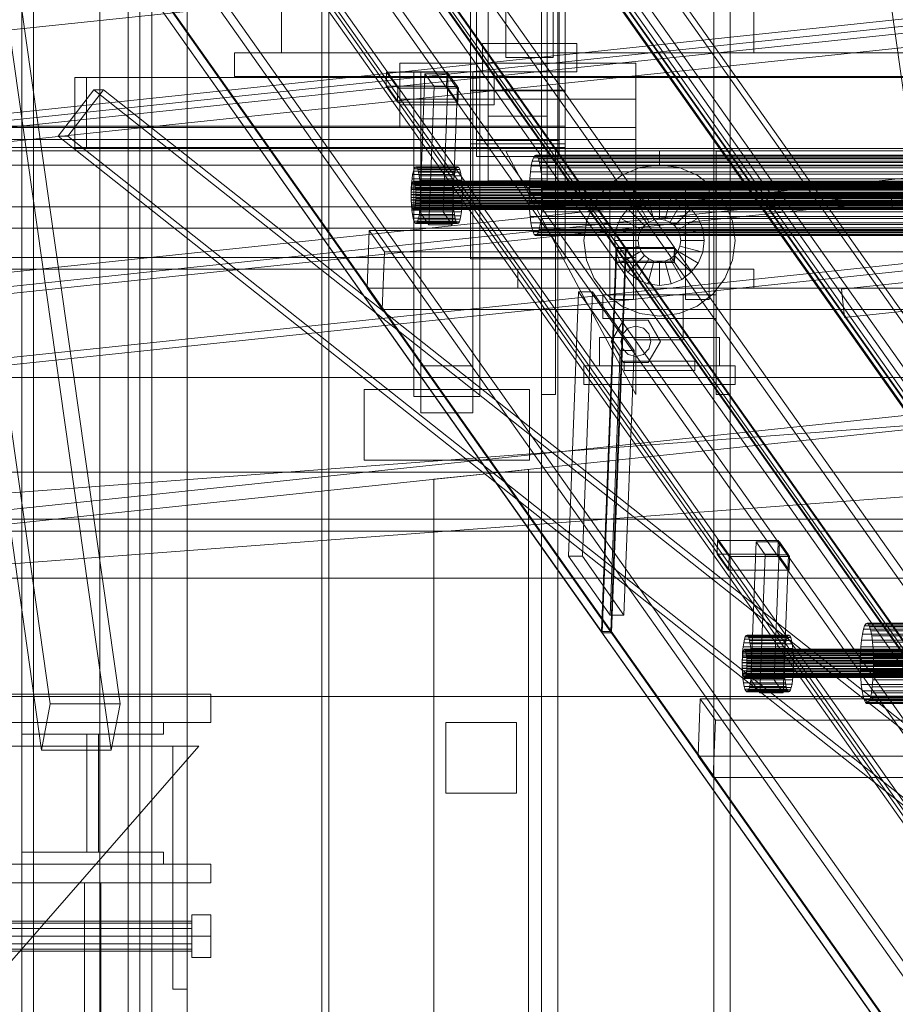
# Model space of a CAD drawing. Header units: millimetres. Extents: x -2233 to 61924, y -68080 to 6847.
# Tile 333 of 656: x 1269 to 1640, y -35780 to -35363. Entities that reach past the tile are written whole.
import ezdxf

# ---------------------------------------------------------------- set-up
doc = ezdxf.new("R2010")
doc.units = ezdxf.units.MM
for name, color, linetype, lineweight in [('COTAS_O', 1, 'Continuous', 0), ('COTAS_P', 1, 'Continuous', 0), ('frontal_C03', 7, 'Continuous', 0), ('frontal_C04', 7, 'Continuous', 0), ('frontal_C09', 7, 'Continuous', 0), ('frontal_C10', 7, 'Continuous', 0), ('frontal_secador', 7, 'Continuous', 0)]:
    doc.layers.add(name, color=color, linetype=linetype, lineweight=lineweight)
doc.dimstyles.new('R19_100', dxfattribs={"dimtxt": 250, "dimasz": 150, "dimexe": 150, "dimexo": 80, "dimgap": 100, "dimtad": 1, "dimtih": 1, "dimtoh": 1, "dimdsep": 46, "dimcen": 0.09, "dimadec": 0, "dimazin": 0, "dimtfac": 1, "dimtdec": 4, "dimtofl": 0, "dimtmove": 0, "dimatfit": 3, "dimfxl": 1, "dimtolj": 1, "dimtzin": 0, "dimarcsym": 0})

# ---------------------------------------------------------------- blocks, each defined once
blk = doc.blocks.new('DIM_R28_48')
at = {"layer": 'COTAS_P'}
for p, q in [((-1750, -34600), (-1600, -34555)), ((2600, -34600), (2450, -34555)), ((-1750, -35500), (-1750, -34600)), ((-1750, -34600), (2600, -34600)), ((-1750, -34600), (-1600, -34645)), ((2600, -34600), (2450, -34645)), ((2600, -35500), (2600, -34600))]:
    blk.add_line(p, q, dxfattribs=at)
blk.add_text('4350 P', height=250, dxfattribs=at).set_placement((425, -34500))
blk = doc.blocks.new('DIM_R28_50')
at = {"layer": 'COTAS_P'}
for p, q in [((1705.78, -34504.95), (1551.9, -34475.9)), ((-194.22, -34704.95), (1705.78, -34504.95)), ((1705.78, -34504.95), (1561.32, -34565.4)), ((1800, -35400), (1705.78, -34504.95)), ((-194.22, -34704.95), (-49.75, -34644.49)), ((-100, -35600), (-194.22, -34704.95)), ((-194.22, -34704.95), (-40.33, -34734))]:
    blk.add_line(p, q, dxfattribs=at)
blk.add_text('1910.5 P', height=250, rotation=6.009, dxfattribs=at).set_placement((745.32, -34505.49))
blk = doc.blocks.new('DIM_R28_60')
at = {"layer": 'COTAS_O'}
for p, q in [((-1400, -35300), (-1250, -35255)), ((1400, -35300), (1250, -35255)), ((-1400, -36000), (-1400, -35300)), ((-1400, -35300), (1400, -35300)), ((-1400, -35300), (-1250, -35345)), ((1400, -35300), (1250, -35345)), ((1400, -36000), (1400, -35300))]:
    blk.add_line(p, q, dxfattribs=at)
blk.add_text('2800 O', height=250, dxfattribs=at).set_placement((0, -35200))

msp = doc.modelspace()

# ---------------------------------------------------------------- linework, layer by layer
at = {"layer": 'frontal_C03'}
for p, q in [((1490, -35975), (1490, -32996.942)), ((1497, -35975), (1497, -32996.942)), ((1563, -35975), (1563, -32996.942)), ((1570, -35975), (1570, -32996.942)), ((1490, -35975), (1490, -33266.434)), ((1497, -35975), (1497, -33266.434)), ((1563, -35975), (1563, -33266.434)), ((1570, -35975), (1570, -33266.434)), ((1490, -35975), (1490, -33805.417)), ((1497, -35975), (1497, -33805.417)), ((1563, -35975), (1563, -33805.417)), ((1570, -35975), (1570, -33805.417)), ((1490, -35975), (1490, -34411.773)), ((1497, -35975), (1497, -34411.773)), ((1563, -35975), (1563, -34411.773)), ((1570, -35975), (1570, -34411.773)), ((1467.5, -35404.303), (1467.5, -34900.942)), ((1492.5, -34900.942), (1492.5, -35404.303)), ((1467.5, -35431.648), (1467.5, -34928.287)), ((1492.5, -35431.648), (1492.5, -34928.287)), ((1490, -35975), (1490, -35018.129)), ((1497, -35975), (1497, -35018.129)), ((1563, -35975), (1563, -35018.129)), ((1570, -35975), (1570, -35018.129)), ((1462.5, -35414.607), (1462.5, -35180.737)), ((1497.5, -35180.737), (1497.5, -35414.607)), ((1462.5, -35421.344), (1462.5, -35187.475)), ((1497.5, -35421.344), (1497.5, -35187.475)), ((1460, -35393.25), (1460, -35215.357)), ((1500, -35215.357), (1500, -35393.25)), ((1460, -35442.701), (1460, -35264.808)), ((1500, -35442.701), (1500, -35264.808)), ((1430, -35397.158), (1430, -35381.945)), ((1430, -35381.945), (1530, -35381.945)), ((1430, -35409.158), (1430, -35381.945)), ((1530, -35381.945), (1530, -35397.158)), ((1530, -35381.945), (1530, -35409.158)), ((1460, -35442.701), (1460, -35393.25)), ((1460, -35393.25), (1500, -35393.25)), ((1500, -35393.614), (1460, -35393.614)), ((1460, -35393.614), (1460, -35442.337)), ((1460, -35416.072), (1460, -35393.614)), ((1500, -35393.25), (1500, -35442.701)), ((1500, -35442.337), (1500, -35393.614)), ((1500, -35393.614), (1500, -35416.072)), ((1530, -35397.158), (1430, -35397.158)), ((1430, -35397.158), (1430, -35409.158)), ((1530, -35409.158), (1530, -35397.158)), ((1467.5, -35431.648), (1467.5, -35404.303)), ((1467.5, -35404.303), (1492.5, -35404.303)), ((1492.5, -35404.303), (1492.5, -35431.648)), ((1530, -35409.158), (-1530, -35409.158)), ((-1500, -35408.612), (1500, -35408.612)), ((1430, -35409.158), (1530, -35409.158)), ((1500, -35408.612), (1500, -35417.595)), ((1500, -35408.612), (1500, -35442.718)), ((1530, -35409.158), (1530, -35414.158)), ((1530, -35414.158), (-1530, -35414.158)), ((1497.5, -35414.607), (1462.5, -35414.607)), ((1462.5, -35414.607), (1462.5, -35421.344)), ((1497.5, -35421.344), (1497.5, -35414.607)), ((1530, -35414.158), (1530, -35464.158)), ((1500, -35417.595), (-1500, -35417.595)), ((1460, -35464.795), (1460, -35416.072)), ((1460, -35416.072), (1500, -35416.072)), ((1530, -35522.158), (1475, -35419.158)), ((1475, -35419.158), (1530, -35419.158)), ((1490, -35522.158), (1490, -35419.158)), ((1490, -35419.158), (1496, -35419.158)), ((1496, -35522.158), (1496, -35419.158)), ((1500, -35416.072), (1500, -35464.795)), ((1500, -35451.701), (1500, -35417.595)), ((1530, -35419.158), (1530, -35522.158)), ((1564, -35522.158), (1564, -35419.158)), ((1564, -35419.158), (1570, -35419.158)), ((1570, -35522.158), (1570, -35419.158)), ((1462.5, -35421.344), (1497.5, -35421.344)), ((1492.5, -35431.648), (1467.5, -35431.648)), ((1500, -35442.718), (-1500, -35442.718)), ((1460, -35442.337), (1500, -35442.337)), ((1460, -35464.795), (1460, -35442.337)), ((1500, -35442.701), (1460, -35442.701)), ((1500, -35464.795), (1500, -35442.337)), ((1500, -35451.701), (1500, -35442.718)), ((-1500, -35451.701), (1500, -35451.701)), ((1530, -35464.158), (-1530, -35464.158)), ((1500, -35464.795), (1460, -35464.795)), ((1530, -35464.158), (1530, -35469.158)), ((1530, -35469.158), (-1530, -35469.158)), ((1480, -35469.158), (1580, -35469.158)), ((1480, -35477.158), (1480, -35469.158)), ((1580, -35477.158), (1580, -35469.158)), ((1480, -35477.158), (1580, -35477.158)), ((1490, -35477.158), (1497, -35477.158)), ((1490, -35975), (1490, -35477.158)), ((1497, -35975), (1497, -35477.158)), ((1497, -35477.158), (1563, -35477.158)), ((1563, -35477.158), (1570, -35477.158)), ((1563, -35975), (1563, -35477.158)), ((1570, -35975), (1570, -35477.158)), ((1519.6, -35499.658), (1524.8, -35490.652)), ((1524.457, -35496.458), (1526.8, -35494.116)), ((1524.8, -35490.652), (1535.2, -35490.652)), ((1526.8, -35494.116), (1530, -35493.258)), ((1530, -35493.258), (1533.2, -35494.116)), ((1533.2, -35494.116), (1535.543, -35496.458)), ((1535.2, -35490.652), (1540.4, -35499.658)), ((1523.6, -35499.658), (1524.457, -35496.458)), ((1535.543, -35496.458), (1536.4, -35499.658)), ((1524.8, -35508.665), (1519.6, -35499.658)), ((1524.457, -35502.858), (1523.6, -35499.658)), ((1540.4, -35499.658), (1535.2, -35508.665)), ((1536.4, -35499.658), (1535.543, -35502.858)), ((1526.8, -35505.201), (1524.457, -35502.858)), ((1530, -35506.058), (1526.8, -35505.201)), ((1533.2, -35505.201), (1530, -35506.058)), ((1535.543, -35502.858), (1533.2, -35505.201)), ((1535.2, -35508.665), (1524.8, -35508.665)), ((1496, -35522.158), (1490, -35522.158)), ((1570, -35522.158), (1564, -35522.158))]:
    msp.add_line(p, q, dxfattribs=at)
at = {"layer": 'frontal_C04'}
for p, q in [((1475, -35379.5), (1475, -35254.5)), ((1495, -35254.5), (1495, -35379.5)), ((1380, -35377.5), (1380, -35308.5)), ((1580, -35308.5), (1580, -35377.5)), ((1580, -35377.5), (1580, -35342.5)), ((1360, -35377.5), (2290, -35377.5)), ((1360, -35387.5), (1360, -35377.5)), ((1580, -35377.5), (1380, -35377.5)), ((1465, -35373.5), (1505, -35373.5)), ((1465, -35385.5), (1465, -35373.5)), ((1505, -35373.5), (1505, -35385.5)), ((2270, -35377.5), (1580, -35377.5)), ((1495, -35379.5), (1475, -35379.5)), ((1430, -35385.5), (1470, -35385.5)), ((1430, -35399.5), (1430, -35385.5)), ((1436, -35385.5), (1464, -35385.5)), ((1436, -35523), (1436, -35385.5)), ((1461, -35385.527), (1439, -35385.527)), ((1439, -35385.527), (1439, -35405.473)), ((1439, -35510.027), (1439, -35385.527)), ((1461, -35405.473), (1461, -35385.527)), ((1461, -35385.527), (1461, -35510.027)), ((1464, -35385.5), (1464, -35523)), ((1505, -35385.5), (1465, -35385.5)), ((1470, -35385.5), (1470, -35399.5)), ((2290, -35387.5), (1360, -35387.5)), ((1470, -35399.5), (1430, -35399.5)), ((1439, -35405.473), (1461, -35405.473)), ((1439, -35405.473), (1439, -35529.973)), ((1461, -35405.473), (1461, -35529.973)), ((560, -35419), (1540, -35419)), ((1540, -35419), (1540, -35425)), ((1540, -35419), (2600, -35419)), ((560, -35425), (1540, -35425)), ((1524, -35429.287), (1531.718, -35426.09)), ((1531.718, -35426.09), (1540, -35425)), ((1540, -35425), (2600, -35425)), ((1540, -35425), (1548.282, -35426.09)), ((1548.282, -35426.09), (1556, -35429.287)), ((1517.373, -35434.373), (1524, -35429.287)), ((1556, -35429.287), (1562.627, -35434.373)), ((1512.287, -35441), (1517.373, -35434.373)), ((1519, -35434), (1529, -35434)), ((1519, -35434), (1519, -35482)), ((1529, -35482), (1529, -35434)), ((1551, -35434), (1561, -35434)), ((1551, -35434), (1551, -35482)), ((1561, -35482), (1561, -35434)), ((1562.627, -35434.373), (1567.713, -35441)), ((1530.5, -35440.546), (1535.082, -35438.647)), ((1535.082, -35438.647), (1540, -35438)), ((1537.671, -35448.307), (1535.082, -35438.647)), ((1540, -35448), (1540, -35438)), ((1540, -35438), (1544.918, -35438.647)), ((1542.329, -35448.307), (1544.918, -35438.647)), ((1544.918, -35438.647), (1549.5, -35440.546)), ((1509.09, -35448.718), (1512.287, -35441)), ((1523.546, -35447.5), (1526.565, -35443.565)), ((1526.565, -35443.565), (1530.5, -35440.546)), ((1533.636, -35450.636), (1526.565, -35443.565)), ((1535.5, -35449.206), (1530.5, -35440.546)), ((1544.5, -35449.206), (1549.5, -35440.546)), ((1546.364, -35450.636), (1553.435, -35443.565)), ((1549.5, -35440.546), (1553.435, -35443.565)), ((1553.435, -35443.565), (1556.454, -35447.5)), ((1567.713, -35441), (1570.91, -35448.718)), ((1521.647, -35452.082), (1523.546, -35447.5)), ((1532.206, -35452.5), (1523.546, -35447.5)), ((1535.5, -35449.206), (1537.671, -35448.307)), ((1537.671, -35448.307), (1540, -35448)), ((1540, -35448), (1542.329, -35448.307)), ((1542.329, -35448.307), (1544.5, -35449.206)), ((1547.794, -35452.5), (1556.454, -35447.5)), ((1556.454, -35447.5), (1558.353, -35452.082)), ((1508, -35457), (1509.09, -35448.718)), ((1521, -35457), (1521.647, -35452.082)), ((1531.307, -35454.671), (1521.647, -35452.082)), ((1531.307, -35454.671), (1532.206, -35452.5)), ((1532.206, -35452.5), (1533.636, -35450.636)), ((1533.636, -35450.636), (1535.5, -35449.206)), ((1544.5, -35449.206), (1546.364, -35450.636)), ((1546.364, -35450.636), (1547.794, -35452.5)), ((1547.794, -35452.5), (1548.693, -35454.671)), ((1548.693, -35454.671), (1558.353, -35452.082)), ((1558.353, -35452.082), (1559, -35457)), ((1570.91, -35448.718), (1572, -35457)), ((1531, -35457), (1531.307, -35454.671)), ((1548.693, -35454.671), (1549, -35457)), ((1509.09, -35465.282), (1508, -35457)), ((1531, -35457), (1521, -35457)), ((1521.647, -35461.918), (1521, -35457)), ((1531.307, -35459.329), (1521.647, -35461.918)), ((1531.307, -35459.329), (1531, -35457)), ((1532.206, -35461.5), (1531.307, -35459.329)), ((1548.693, -35459.329), (1547.794, -35461.5)), ((1549, -35457), (1548.693, -35459.329)), ((1548.693, -35459.329), (1558.353, -35461.918)), ((1559, -35457), (1549, -35457)), ((1559, -35457), (1558.353, -35461.918)), ((1572, -35457), (1570.91, -35465.282)), ((1523.546, -35466.5), (1521.647, -35461.918)), ((1532.206, -35461.5), (1523.546, -35466.5)), ((1533.636, -35463.364), (1526.565, -35470.435)), ((1535.5, -35464.794), (1530.5, -35473.454)), ((1533.636, -35463.364), (1532.206, -35461.5)), ((1535.5, -35464.794), (1533.636, -35463.364)), ((1537.671, -35465.693), (1535.5, -35464.794)), ((1544.5, -35464.794), (1542.329, -35465.693)), ((1546.364, -35463.364), (1544.5, -35464.794)), ((1544.5, -35464.794), (1549.5, -35473.454)), ((1547.794, -35461.5), (1546.364, -35463.364)), ((1546.364, -35463.364), (1553.435, -35470.435)), ((1547.794, -35461.5), (1556.454, -35466.5)), ((1558.353, -35461.918), (1556.454, -35466.5)), ((1512.287, -35473), (1509.09, -35465.282)), ((1526.565, -35470.435), (1523.546, -35466.5)), ((1537.671, -35465.693), (1535.082, -35475.353)), ((1540, -35466), (1537.671, -35465.693)), ((1542.329, -35465.693), (1540, -35466)), ((1540, -35466), (1540, -35476)), ((1542.329, -35465.693), (1544.918, -35475.353)), ((1556.454, -35466.5), (1553.435, -35470.435)), ((1570.91, -35465.282), (1567.713, -35473)), ((1517.373, -35479.627), (1512.287, -35473)), ((1530.5, -35473.454), (1526.565, -35470.435)), ((1535.082, -35475.353), (1530.5, -35473.454)), ((1549.5, -35473.454), (1544.918, -35475.353)), ((1553.435, -35470.435), (1549.5, -35473.454)), ((1567.713, -35473), (1562.627, -35479.627)), ((1540, -35476), (1535.082, -35475.353)), ((1544.918, -35475.353), (1540, -35476)), ((1516, -35480), (1564, -35480)), ((1516, -35480), (1516, -35490)), ((1524, -35484.713), (1517.373, -35479.627)), ((1550, -35480), (1530, -35480)), ((1530, -35499), (1530, -35480)), ((1550, -35480), (1550, -35499)), ((1562.627, -35479.627), (1556, -35484.713)), ((1564, -35490), (1564, -35480)), ((1519, -35482), (1529, -35482)), ((1531.718, -35487.91), (1524, -35484.713)), ((1556, -35484.713), (1548.282, -35487.91)), ((1551, -35482), (1561, -35482)), ((1516, -35490), (1564, -35490)), ((1540, -35489), (1531.718, -35487.91)), ((1548.282, -35487.91), (1540, -35489)), ((1514.6, -35498), (1565.4, -35498)), ((1514.6, -35498), (1514.6, -35510)), ((1565.4, -35510), (1565.4, -35498)), ((1550, -35499), (1530, -35499)), ((1439, -35529.973), (1439, -35510.027)), ((1439, -35510.027), (1461, -35510.027)), ((1461, -35510.027), (1461, -35529.973)), ((1508, -35510), (1572, -35510)), ((1508, -35510), (1508, -35518)), ((1514.6, -35510), (1565.4, -35510)), ((1525, -35508), (1555, -35508)), ((1525, -35508), (1525, -35512)), ((1555, -35512), (1555, -35508)), ((1572, -35518), (1572, -35510)), ((650, -35515), (1850, -35515)), ((1525, -35512), (1555, -35512)), ((1508, -35518), (1572, -35518)), ((648.878, -35610.042), (1848.878, -35520.042)), ((1415, -35520), (1485, -35520)), ((1415, -35550), (1415, -35520)), ((1464, -35523), (1436, -35523)), ((1485, -35520), (1485, -35550)), ((1461, -35529.973), (1439, -35529.973)), ((651.122, -35639.958), (1851.122, -35549.958)), ((1485, -35550), (1415, -35550)), ((650, -35555), (1850, -35555)), ((-1750, -35575), (2600, -35575)), ((-1750, -35580), (2600, -35580)), ((650, -35600), (1850, -35600)), ((650, -35650), (1850, -35650)), ((1250, -35649), (1350, -35649)), ((1350, -35661), (1350, -35649)), ((1250, -35661), (1350, -35661)), ((1270, -35666), (1270, -35661)), ((1270, -35661), (1330, -35661)), ((1330, -35661), (1330, -35666)), ((1330, -35666), (1270, -35666)), ((1297.5, -35716), (1297.5, -35666)), ((1297.5, -35666), (1302.5, -35666)), ((1302.5, -35666), (1302.5, -35716)), ((1255, -35774), (1345, -35671)), ((1345, -35671), (1255, -35671)), ((1334, -35774), (1334, -35671)), ((1334, -35671), (1340, -35671)), ((1340, -35774), (1340, -35671)), ((1270, -35721), (1270, -35716)), ((1270, -35716), (1330, -35716)), ((1302.5, -35716), (1297.5, -35716)), ((1330, -35716), (1330, -35721)), ((1250, -35721), (1350, -35721)), ((1330, -35721), (1270, -35721)), ((1350, -35729), (1350, -35721)), ((1250, -35729), (1350, -35729)), ((1260, -35729), (1340, -35729)), ((1296.5, -35729), (1303.5, -35729)), ((1296.5, -35729), (1296.5, -35975)), ((1303.5, -35975), (1303.5, -35729)), ((1340, -35975), (1340, -35729)), ((1342, -35751.5), (1342, -35742.493)), ((1342, -35742.493), (1350, -35742.493)), ((1350, -35751.5), (1350, -35742.493)), ((1258, -35745.1), (1342, -35745.1)), ((1258, -35745.957), (1342, -35745.957)), ((1258, -35748.3), (1342, -35748.3)), ((1342, -35745.957), (1342, -35745.1)), ((1342, -35748.3), (1342, -35745.957)), ((1342, -35751.5), (1342, -35748.3)), ((1342, -35751.5), (1258, -35751.5)), ((1342, -35751.5), (1342, -35754.7)), ((1342, -35760.507), (1342, -35751.5)), ((1350, -35751.5), (1342, -35751.5)), ((1350, -35751.5), (1350, -35760.507)), ((1258, -35754.7), (1342, -35754.7)), ((1342, -35754.7), (1342, -35757.043)), ((1258, -35757.043), (1342, -35757.043)), ((1258, -35757.9), (1342, -35757.9)), ((1342, -35757.043), (1342, -35757.9)), ((1342, -35760.507), (1350, -35760.507)), ((1340, -35774), (1334, -35774))]:
    msp.add_line(p, q, dxfattribs=at)
at = {"layer": 'frontal_C09'}
for p, q in [((-49.542, -35506.202), (1731.117, -35318.765)), ((-105.548, -35547.291), (1794.452, -35347.291)), ((-105.234, -35550.275), (1794.766, -35350.275)), ((-45.878, -35541.01), (1734.781, -35353.572)), ((-35.619, -35542.947), (1725.15, -35357.603)), ((-35.305, -35545.93), (1725.464, -35360.586)), ((-5.47, -35542.79), (1695.629, -35363.727)), ((1187.937, -35417.168), (1695.629, -35363.727)), ((-4.842, -35548.757), (1696.257, -35369.694)), ((1188.565, -35423.135), (1696.257, -35369.694)), ((-168.15, -35621.251), (1871.081, -35406.595)), ((-167.522, -35627.218), (1871.709, -35412.562)), ((-167.208, -35630.202), (1872.023, -35415.546)), ((1638, -35437.163), (1667.835, -35434.023)), ((1617.116, -35477.571), (1995.028, -35437.791)), ((1638, -35437.163), (1638.628, -35443.13)), ((1638.628, -35443.13), (1668.464, -35439.99)), ((-94.766, -35649.725), (1805.234, -35449.725)), ((1618.372, -35489.505), (1996.284, -35449.725)), ((-94.452, -35652.709), (1805.548, -35452.709)), ((1617.116, -35477.571), (1618.372, -35489.505)), ((-157.681, -35720.702), (1881.549, -35506.046)), ((-157.053, -35726.669), (1882.178, -35512.013)), ((1205.419, -35583.25), (1713.112, -35529.809)), ((1444.485, -35558.086), (1484.485, -35553.875)), ((1484.485, -35988), (1484.485, -35553.875)), ((1444.485, -35988), (1444.485, -35558.086)), ((1449.485, -35660.98), (1449.485, -35690.98)), ((1479.485, -35660.98), (1449.485, -35660.98)), ((1479.485, -35690.98), (1479.485, -35660.98)), ((1449.485, -35690.98), (1479.485, -35690.98))]:
    msp.add_line(p, q, dxfattribs=at)
at = {"layer": 'frontal_C10'}
for p, q in [((359.992, -33677.868), (1790.776, -35700.701)), ((1793.736, -35700.701), (362.951, -33677.868)), ((1803.902, -35751.298), (353.902, -33701.298)), ((354.013, -33698.376), (1804.013, -35748.376)), ((1789.474, -35734.793), (358.689, -33711.96)), ((361.649, -33711.96), (1792.433, -35734.793)), ((365.111, -33717.146), (1792.693, -35735.451)), ((1792.581, -35738.373), (364.999, -33720.068)), ((299.769, -33726.859), (1717.743, -35731.581)), ((1799.614, -35731.581), (381.64, -33726.859)), ((1717.52, -35737.425), (299.546, -33732.704)), ((381.417, -33732.704), (1799.391, -35737.425)), ((266.331, -33747.789), (1738.749, -35829.484)), ((1763.409, -35829.484), (290.991, -33747.789)), ((1738.526, -35835.328), (266.108, -33753.633)), ((290.768, -33753.633), (1763.186, -35835.328)), ((265.996, -33756.555), (1738.414, -35838.25)), ((1742.36, -35838.25), (269.942, -33756.555)), ((1800.068, -35851.624), (350.068, -33801.624)), ((350.18, -33798.702), (1800.18, -35848.702)), ((262.609, -33845.193), (1735.028, -35926.888)), ((1759.687, -35926.888), (287.269, -33845.193)), ((1734.804, -35932.732), (262.386, -33851.037)), ((266.332, -33851.037), (1738.75, -35932.732)), ((287.046, -33851.037), (1759.464, -35932.732)), ((1303.039, -35988), (1303.039, -34690.549)), ((1303.039, -35988), (1303.039, -34699.72)), ((1214.775, -35178.116), (1282.03, -35653.2)), ((1311.622, -35653.2), (1244.367, -35178.116)), ((1329.804, -35188.694), (1521.641, -35459.911)), ((1525.586, -35459.911), (1333.75, -35188.694)), ((1546.301, -35459.911), (1354.464, -35188.694)), ((1278.293, -35672.776), (1211.038, -35197.691)), ((1307.885, -35672.776), (1240.63, -35197.691)), ((1521.418, -35465.756), (1329.581, -35194.538)), ((1354.241, -35194.538), (1546.077, -35465.756)), ((1682.714, -35672.776), (1615.459, -35197.691)), ((1274.957, -35277.639), (1274.957, -35988)), ((1314.957, -35988), (1314.957, -35279.167)), ((1274.957, -35988), (1274.957, -35286.809)), ((1314.957, -35988), (1314.957, -35288.338)), ((1515.425, -35622.575), (1323.589, -35351.358)), ((1327.534, -35351.358), (1519.371, -35622.575)), ((1424.226, -35391.554), (1424.449, -35385.71)), ((1450.095, -35385.71), (1424.449, -35385.71)), ((1424.449, -35385.71), (1429.253, -35392.501)), ((1449.872, -35391.554), (1450.095, -35385.71)), ((1454.899, -35392.501), (1450.095, -35385.71)), ((1297.423, -35387.988), (1292.491, -35387.988)), ((1292.491, -35387.988), (1292.491, -35417.988)), ((1696.913, -35387.988), (1292.491, -35387.988)), ((1297.423, -35417.988), (1297.423, -35387.988)), ((1297.423, -35387.988), (1701.845, -35387.988)), ((1438.478, -35444.831), (1440.712, -35386.389)), ((1450.575, -35386.389), (1440.712, -35386.389)), ((1440.712, -35386.389), (1444.555, -35391.822)), ((1448.342, -35444.831), (1450.575, -35386.389)), ((1454.419, -35391.822), (1450.575, -35386.389)), ((1300.489, -35393.134), (1285.316, -35412.842)), ((1289.426, -35412.842), (1304.599, -35393.134)), ((1304.599, -35393.134), (1300.489, -35393.134)), ((1704.91, -35713.134), (1300.489, -35393.134)), ((1304.599, -35393.134), (1709.02, -35713.134)), ((1429.029, -35398.346), (1424.226, -35391.554)), ((1424.226, -35391.554), (1449.872, -35391.554)), ((1429.029, -35398.346), (1429.253, -35392.501)), ((1429.253, -35392.501), (1454.899, -35392.501)), ((1442.322, -35450.264), (1444.555, -35391.822)), ((1444.555, -35391.822), (1454.419, -35391.822)), ((1449.872, -35391.554), (1454.676, -35398.346)), ((1454.419, -35391.822), (1452.186, -35450.264)), ((1454.899, -35392.501), (1454.676, -35398.346)), ((1454.676, -35398.346), (1429.029, -35398.346)), ((1285.316, -35412.842), (1289.426, -35412.842)), ((1689.738, -35732.842), (1285.316, -35412.842)), ((1693.848, -35732.842), (1289.426, -35412.842)), ((1292.491, -35417.988), (1297.423, -35417.988)), ((1696.913, -35417.988), (1292.491, -35417.988)), ((1701.845, -35417.988), (1297.423, -35417.988)), ((1485.714, -35425.408), (1486.148, -35423.377)), ((1486.148, -35423.377), (1486.64, -35421.901)), ((1796.862, -35423.377), (1486.148, -35423.377)), ((1486.64, -35421.901), (1487.169, -35421.036)), ((1797.354, -35421.901), (1486.64, -35421.901)), ((1487.169, -35421.036), (1487.715, -35420.816)), ((1797.883, -35421.036), (1487.169, -35421.036)), ((1487.715, -35420.816), (1488.259, -35421.249)), ((1798.429, -35420.816), (1487.715, -35420.816)), ((1488.259, -35421.249), (1488.778, -35422.318)), ((1798.973, -35421.249), (1488.259, -35421.249)), ((1488.778, -35422.318), (1489.252, -35423.982)), ((1799.492, -35422.318), (1488.778, -35422.318)), ((1435.784, -35427.621), (1436.13, -35426.579)), ((1436.13, -35426.579), (1436.504, -35425.969)), ((1453.885, -35426.579), (1436.13, -35426.579)), ((1436.504, -35425.969), (1436.89, -35425.813)), ((1454.259, -35425.969), (1436.504, -35425.969)), ((1436.89, -35425.813), (1437.273, -35426.119)), ((1454.645, -35425.813), (1436.89, -35425.813)), ((1437.273, -35426.119), (1437.64, -35426.873)), ((1455.028, -35426.119), (1437.273, -35426.119)), ((1437.64, -35426.873), (1437.975, -35428.048)), ((1455.395, -35426.873), (1437.64, -35426.873)), ((1453.885, -35426.579), (1453.539, -35427.621)), ((1454.259, -35425.969), (1453.885, -35426.579)), ((1454.645, -35425.813), (1454.259, -35425.969)), ((1455.028, -35426.119), (1454.645, -35425.813)), ((1455.395, -35426.873), (1455.028, -35426.119)), ((1455.73, -35428.048), (1455.395, -35426.873)), ((1485.353, -35427.915), (1485.714, -35425.408)), ((1796.428, -35425.408), (1485.714, -35425.408)), ((1489.252, -35423.982), (1489.664, -35426.178)), ((1799.966, -35423.982), (1489.252, -35423.982)), ((1489.664, -35426.178), (1489.998, -35428.82)), ((1800.378, -35426.178), (1489.664, -35426.178)), ((1435.029, -35432.863), (1435.222, -35430.824)), ((1435.222, -35430.824), (1435.477, -35429.055)), ((1452.977, -35430.824), (1435.222, -35430.824)), ((1435.477, -35429.055), (1435.784, -35427.621)), ((1453.232, -35429.055), (1435.477, -35429.055)), ((1453.539, -35427.621), (1435.784, -35427.621)), ((1437.975, -35428.048), (1438.266, -35429.598)), ((1455.73, -35428.048), (1437.975, -35428.048)), ((1438.266, -35429.598), (1438.501, -35431.463)), ((1456.021, -35429.598), (1438.266, -35429.598)), ((1438.501, -35431.463), (1438.672, -35433.572)), ((1456.256, -35431.463), (1438.501, -35431.463)), ((1452.977, -35430.824), (1452.784, -35432.863)), ((1453.232, -35429.055), (1452.977, -35430.824)), ((1453.539, -35427.621), (1453.232, -35429.055)), ((1456.021, -35429.598), (1455.73, -35428.048)), ((1456.256, -35431.463), (1456.021, -35429.598)), ((1456.428, -35433.572), (1456.256, -35431.463)), ((1484.904, -35433.959), (1485.079, -35430.802)), ((1485.079, -35430.802), (1485.353, -35427.915)), ((1795.794, -35430.802), (1485.079, -35430.802)), ((1796.067, -35427.915), (1485.353, -35427.915)), ((1489.998, -35428.82), (1490.241, -35431.808)), ((1800.712, -35428.82), (1489.998, -35428.82)), ((1434.855, -35437.423), (1434.905, -35435.091)), ((1434.879, -35436.449), (1434.941, -35435.335)), ((1434.905, -35435.091), (1435.029, -35432.863)), ((1434.905, -35435.091), (1452.66, -35435.091)), ((1434.941, -35435.335), (1435.038, -35434.316)), ((1849.227, -35435.335), (1434.941, -35435.335)), ((1452.784, -35432.863), (1435.029, -35432.863)), ((1435.038, -35434.316), (1435.165, -35433.431)), ((1849.323, -35434.316), (1435.038, -35434.316)), ((1435.165, -35433.431), (1435.319, -35432.714)), ((1849.451, -35433.431), (1435.165, -35433.431)), ((1435.319, -35432.714), (1435.492, -35432.193)), ((1849.604, -35432.714), (1435.319, -35432.714)), ((1435.492, -35432.193), (1435.679, -35431.888)), ((1849.778, -35432.193), (1435.492, -35432.193)), ((1435.679, -35431.888), (1435.872, -35431.81)), ((1849.964, -35431.888), (1435.679, -35431.888)), ((1435.872, -35431.81), (1436.064, -35431.963)), ((1850.157, -35431.81), (1435.872, -35431.81)), ((1436.064, -35431.963), (1436.247, -35432.34)), ((1850.349, -35431.963), (1436.064, -35431.963)), ((1436.247, -35432.34), (1436.414, -35432.928)), ((1850.532, -35432.34), (1436.247, -35432.34)), ((1436.414, -35432.928), (1436.56, -35433.703)), ((1850.7, -35432.928), (1436.414, -35432.928)), ((1436.56, -35433.703), (1436.678, -35434.635)), ((1850.845, -35433.703), (1436.56, -35433.703)), ((1436.678, -35434.635), (1436.763, -35435.69)), ((1850.963, -35434.635), (1436.678, -35434.635)), ((1436.763, -35435.69), (1436.813, -35436.826)), ((1851.049, -35435.69), (1436.763, -35435.69)), ((1438.672, -35433.572), (1438.773, -35435.844)), ((1456.428, -35433.572), (1438.672, -35433.572)), ((1438.773, -35435.844), (1438.798, -35438.192)), ((1456.528, -35435.844), (1438.773, -35435.844)), ((1452.66, -35435.091), (1452.61, -35437.423)), ((1452.784, -35432.863), (1452.66, -35435.091)), ((1456.528, -35435.844), (1456.428, -35433.572)), ((1456.553, -35438.192), (1456.528, -35435.844)), ((1484.833, -35437.263), (1484.904, -35433.959)), ((1484.904, -35433.959), (1795.618, -35433.959)), ((1490.241, -35431.808), (1490.383, -35435.026)), ((1800.955, -35431.808), (1490.241, -35431.808)), ((1490.383, -35435.026), (1490.419, -35438.352)), ((1801.097, -35435.026), (1490.383, -35435.026)), ((1434.854, -35437.615), (1434.879, -35436.449)), ((1434.867, -35438.789), (1434.854, -35437.615)), ((1849.14, -35437.615), (1434.854, -35437.615)), ((1434.88, -35439.77), (1434.855, -35437.423)), ((1452.61, -35437.423), (1434.855, -35437.423)), ((1434.917, -35439.925), (1434.867, -35438.789)), ((1849.153, -35438.789), (1434.867, -35438.789)), ((1434.879, -35436.449), (1849.165, -35436.449)), ((1434.981, -35442.042), (1434.88, -35439.77)), ((1452.635, -35439.77), (1434.88, -35439.77)), ((1435.003, -35440.979), (1434.917, -35439.925)), ((1849.203, -35439.925), (1434.917, -35439.925)), ((1436.801, -35439.166), (1436.739, -35440.28)), ((1436.826, -35437.999), (1436.801, -35439.166)), ((1851.086, -35439.166), (1436.801, -35439.166)), ((1436.813, -35436.826), (1436.826, -35437.999)), ((1851.099, -35436.826), (1436.813, -35436.826)), ((1851.112, -35437.999), (1436.826, -35437.999)), ((1438.798, -35438.192), (1438.748, -35440.524)), ((1456.553, -35438.192), (1438.798, -35438.192)), ((1452.61, -35437.423), (1452.635, -35439.77)), ((1452.635, -35439.77), (1452.736, -35442.042)), ((1456.503, -35440.524), (1456.553, -35438.192)), ((1484.869, -35440.588), (1484.833, -35437.263)), ((1795.547, -35437.263), (1484.833, -35437.263)), ((1490.419, -35438.352), (1490.348, -35441.656)), ((1801.133, -35438.352), (1490.419, -35438.352)), ((1435.152, -35444.151), (1434.981, -35442.042)), ((1452.736, -35442.042), (1434.981, -35442.042)), ((1435.121, -35441.912), (1435.003, -35440.979)), ((1849.288, -35440.979), (1435.003, -35440.979)), ((1435.266, -35442.687), (1435.121, -35441.912)), ((1849.406, -35441.912), (1435.121, -35441.912)), ((1435.388, -35446.017), (1435.152, -35444.151)), ((1452.907, -35444.151), (1435.152, -35444.151)), ((1435.434, -35443.274), (1435.266, -35442.687)), ((1849.552, -35442.687), (1435.266, -35442.687)), ((1435.617, -35443.652), (1435.434, -35443.274)), ((1849.719, -35443.274), (1435.434, -35443.274)), ((1435.809, -35443.804), (1435.617, -35443.652)), ((1849.902, -35443.652), (1435.617, -35443.652)), ((1436.002, -35443.726), (1435.809, -35443.804)), ((1850.094, -35443.804), (1435.809, -35443.804)), ((1436.188, -35443.421), (1436.002, -35443.726)), ((1850.287, -35443.726), (1436.002, -35443.726)), ((1436.362, -35442.9), (1436.188, -35443.421)), ((1850.474, -35443.421), (1436.188, -35443.421)), ((1436.515, -35442.184), (1436.362, -35442.9)), ((1850.647, -35442.9), (1436.362, -35442.9)), ((1436.642, -35441.299), (1436.515, -35442.184)), ((1850.8, -35442.184), (1436.515, -35442.184)), ((1436.739, -35440.28), (1436.642, -35441.299)), ((1850.928, -35441.299), (1436.642, -35441.299)), ((1851.024, -35440.28), (1436.739, -35440.28)), ((1438.624, -35442.752), (1438.431, -35444.79)), ((1438.748, -35440.524), (1438.624, -35442.752)), ((1456.379, -35442.752), (1438.624, -35442.752)), ((1456.503, -35440.524), (1438.748, -35440.524)), ((1452.736, -35442.042), (1452.907, -35444.151)), ((1452.907, -35444.151), (1453.143, -35446.017)), ((1456.186, -35444.79), (1456.379, -35442.752)), ((1456.379, -35442.752), (1456.503, -35440.524)), ((1485.011, -35443.807), (1484.869, -35440.588)), ((1795.583, -35440.588), (1484.869, -35440.588)), ((1485.254, -35446.795), (1485.011, -35443.807)), ((1795.725, -35443.807), (1485.011, -35443.807)), ((1490.348, -35441.656), (1490.172, -35444.812)), ((1801.062, -35441.656), (1490.348, -35441.656)), ((1435.679, -35447.566), (1435.388, -35446.017)), ((1453.143, -35446.017), (1435.388, -35446.017)), ((1436.014, -35448.741), (1435.679, -35447.566)), ((1453.434, -35447.566), (1435.679, -35447.566)), ((1437.87, -35447.993), (1437.523, -35449.035)), ((1438.176, -35446.56), (1437.87, -35447.993)), ((1455.625, -35447.993), (1437.87, -35447.993)), ((1438.431, -35444.79), (1438.176, -35446.56)), ((1455.931, -35446.56), (1438.176, -35446.56)), ((1456.186, -35444.79), (1438.431, -35444.79)), ((1442.322, -35450.264), (1438.478, -35444.831)), ((1438.478, -35444.831), (1448.342, -35444.831)), ((1448.342, -35444.831), (1452.186, -35450.264)), ((1453.143, -35446.017), (1453.434, -35447.566)), ((1453.434, -35447.566), (1453.769, -35448.741)), ((1455.278, -35449.035), (1455.625, -35447.993)), ((1455.625, -35447.993), (1455.931, -35446.56)), ((1455.931, -35446.56), (1456.186, -35444.79)), ((1485.587, -35449.437), (1485.254, -35446.795)), ((1795.968, -35446.795), (1485.254, -35446.795)), ((1489.899, -35447.7), (1489.538, -35450.207)), ((1490.172, -35444.812), (1489.899, -35447.7)), ((1800.613, -35447.7), (1489.899, -35447.7)), ((1800.886, -35444.812), (1490.172, -35444.812)), ((1436.38, -35449.496), (1436.014, -35448.741)), ((1453.769, -35448.741), (1436.014, -35448.741)), ((1436.763, -35449.801), (1436.38, -35449.496)), ((1454.135, -35449.496), (1436.38, -35449.496)), ((1437.149, -35449.646), (1436.763, -35449.801)), ((1454.519, -35449.801), (1436.763, -35449.801)), ((1437.523, -35449.035), (1437.149, -35449.646)), ((1454.904, -35449.646), (1437.149, -35449.646)), ((1455.278, -35449.035), (1437.523, -35449.035)), ((1452.186, -35450.264), (1442.322, -35450.264)), ((1453.769, -35448.741), (1454.135, -35449.496)), ((1454.135, -35449.496), (1454.519, -35449.801)), ((1454.519, -35449.801), (1454.904, -35449.646)), ((1454.904, -35449.646), (1455.278, -35449.035)), ((1486, -35451.633), (1485.587, -35449.437)), ((1796.302, -35449.437), (1485.587, -35449.437)), ((1486.474, -35453.297), (1486, -35451.633)), ((1796.714, -35451.633), (1486, -35451.633)), ((1489.103, -35452.237), (1488.612, -35453.713)), ((1489.538, -35450.207), (1489.103, -35452.237)), ((1799.817, -35452.237), (1489.103, -35452.237)), ((1800.252, -35450.207), (1489.538, -35450.207)), ((1416.167, -35477.111), (1417.097, -35452.76)), ((1860.975, -35452.76), (1417.097, -35452.76)), ((1417.097, -35452.76), (1423.503, -35461.816)), ((1486.993, -35454.366), (1486.474, -35453.297)), ((1797.188, -35453.297), (1486.474, -35453.297)), ((1487.536, -35454.799), (1486.993, -35454.366)), ((1797.707, -35454.366), (1486.993, -35454.366)), ((1488.083, -35454.578), (1487.536, -35454.799)), ((1798.251, -35454.799), (1487.536, -35454.799)), ((1488.612, -35453.713), (1488.083, -35454.578)), ((1798.797, -35454.578), (1488.083, -35454.578)), ((1799.326, -35453.713), (1488.612, -35453.713)), ((1515.425, -35622.575), (1521.641, -35459.911)), ((1515.746, -35623.028), (1521.961, -35460.364)), ((1525.586, -35459.911), (1519.371, -35622.575)), ((1519.691, -35623.028), (1525.907, -35460.364)), ((1521.418, -35465.756), (1521.641, -35459.911)), ((1521.641, -35459.911), (1525.586, -35459.911)), ((1521.641, -35459.911), (1546.301, -35459.911)), ((1521.738, -35466.208), (1521.961, -35460.364)), ((1525.907, -35460.364), (1521.961, -35460.364)), ((1521.961, -35460.364), (1713.798, -35731.581)), ((1546.621, -35460.364), (1521.961, -35460.364)), ((1717.743, -35731.581), (1525.907, -35460.364)), ((1546.301, -35459.911), (1546.077, -35465.756)), ((1546.398, -35466.208), (1546.621, -35460.364)), ((1738.457, -35731.581), (1546.621, -35460.364)), ((1422.572, -35486.167), (1423.503, -35461.816)), ((1423.503, -35461.816), (1867.38, -35461.816)), ((1546.077, -35465.756), (1521.418, -35465.756)), ((1713.574, -35737.425), (1521.738, -35466.208)), ((1521.738, -35466.208), (1546.398, -35466.208)), ((1546.398, -35466.208), (1738.234, -35737.425)), ((1422.572, -35486.167), (1416.167, -35477.111)), ((1416.167, -35477.111), (1860.044, -35477.111)), ((1501.444, -35590.643), (1505.724, -35478.629)), ((1511.643, -35478.629), (1505.724, -35478.629)), ((1505.724, -35478.629), (1523.339, -35503.532)), ((1507.363, -35590.643), (1511.643, -35478.629)), ((1529.257, -35503.532), (1511.643, -35478.629)), ((1866.449, -35486.167), (1422.572, -35486.167)), ((1519.059, -35615.546), (1523.339, -35503.532)), ((1523.339, -35503.532), (1529.257, -35503.532)), ((1529.257, -35503.532), (1524.977, -35615.546)), ((1564.422, -35589.762), (1564.645, -35583.918)), ((1590.291, -35583.918), (1564.645, -35583.918)), ((1564.645, -35583.918), (1569.449, -35590.71)), ((1578.675, -35643.039), (1580.908, -35584.597)), ((1590.772, -35584.597), (1580.908, -35584.597)), ((1580.908, -35584.597), (1584.751, -35590.03)), ((1588.538, -35643.039), (1590.772, -35584.597)), ((1590.068, -35589.762), (1590.291, -35583.918)), ((1595.095, -35590.71), (1590.291, -35583.918)), ((1594.615, -35590.03), (1590.772, -35584.597)), ((1569.226, -35596.554), (1564.422, -35589.762)), ((1564.422, -35589.762), (1590.068, -35589.762)), ((1582.518, -35648.473), (1584.751, -35590.03)), ((1584.751, -35590.03), (1594.615, -35590.03)), ((1590.068, -35589.762), (1594.872, -35596.554)), ((1594.615, -35590.03), (1592.382, -35648.473)), ((1519.059, -35615.546), (1501.444, -35590.643)), ((1501.444, -35590.643), (1507.363, -35590.643)), ((1507.363, -35590.643), (1524.977, -35615.546)), ((1569.226, -35596.554), (1569.449, -35590.71)), ((1569.449, -35590.71), (1595.095, -35590.71)), ((1595.095, -35590.71), (1594.872, -35596.554)), ((1594.872, -35596.554), (1569.226, -35596.554)), ((1524.977, -35615.546), (1519.059, -35615.546)), ((1626.836, -35620.109), (1627.365, -35619.245)), ((1627.365, -35619.245), (1627.911, -35619.024)), ((1938.079, -35619.245), (1627.365, -35619.245)), ((1627.911, -35619.024), (1628.455, -35619.457)), ((1938.626, -35619.024), (1627.911, -35619.024)), ((1519.371, -35622.575), (1515.425, -35622.575)), ((1707.582, -35894.245), (1515.746, -35623.028)), ((1515.746, -35623.028), (1519.691, -35623.028)), ((1519.691, -35623.028), (1711.528, -35894.245)), ((1625.91, -35623.616), (1626.344, -35621.585)), ((1626.344, -35621.585), (1626.836, -35620.109)), ((1937.059, -35621.585), (1626.344, -35621.585)), ((1937.55, -35620.109), (1626.836, -35620.109)), ((1628.455, -35619.457), (1628.974, -35620.526)), ((1939.169, -35619.457), (1628.455, -35619.457)), ((1628.974, -35620.526), (1629.448, -35622.19)), ((1939.688, -35620.526), (1628.974, -35620.526)), ((1629.448, -35622.19), (1629.86, -35624.386)), ((1940.162, -35622.19), (1629.448, -35622.19)), ((1575.418, -35629.033), (1575.673, -35627.263)), ((1575.673, -35627.263), (1575.98, -35625.83)), ((1593.428, -35627.263), (1575.673, -35627.263)), ((1575.98, -35625.83), (1576.326, -35624.788)), ((1593.735, -35625.83), (1575.98, -35625.83)), ((1576.326, -35624.788), (1576.7, -35624.177)), ((1594.082, -35624.788), (1576.326, -35624.788)), ((1576.7, -35624.177), (1577.086, -35624.022)), ((1594.455, -35624.177), (1576.7, -35624.177)), ((1577.086, -35624.022), (1577.469, -35624.327)), ((1594.841, -35624.022), (1577.086, -35624.022)), ((1577.469, -35624.327), (1577.836, -35625.082)), ((1595.224, -35624.327), (1577.469, -35624.327)), ((1577.836, -35625.082), (1578.171, -35626.256)), ((1595.591, -35625.082), (1577.836, -35625.082)), ((1578.171, -35626.256), (1578.462, -35627.806)), ((1595.926, -35626.256), (1578.171, -35626.256)), ((1593.428, -35627.263), (1593.173, -35629.033)), ((1593.735, -35625.83), (1593.428, -35627.263)), ((1594.082, -35624.788), (1593.735, -35625.83)), ((1594.455, -35624.177), (1594.082, -35624.788)), ((1594.841, -35624.022), (1594.455, -35624.177)), ((1595.224, -35624.327), (1594.841, -35624.022)), ((1595.591, -35625.082), (1595.224, -35624.327)), ((1595.926, -35626.256), (1595.591, -35625.082)), ((1596.217, -35627.806), (1595.926, -35626.256)), ((1625.276, -35629.01), (1625.549, -35626.123)), ((1625.549, -35626.123), (1625.91, -35623.616)), ((1936.263, -35626.123), (1625.549, -35626.123)), ((1936.624, -35623.616), (1625.91, -35623.616)), ((1629.86, -35624.386), (1630.194, -35627.028)), ((1940.575, -35624.386), (1629.86, -35624.386)), ((1630.194, -35627.028), (1630.437, -35630.016)), ((1940.908, -35627.028), (1630.194, -35627.028)), ((1575.101, -35633.299), (1575.225, -35631.071)), ((1575.225, -35631.071), (1575.418, -35629.033)), ((1592.98, -35631.071), (1575.225, -35631.071)), ((1575.234, -35632.524), (1575.362, -35631.639)), ((1575.362, -35631.639), (1575.515, -35630.923)), ((1989.647, -35631.639), (1575.362, -35631.639)), ((1593.173, -35629.033), (1575.418, -35629.033)), ((1575.515, -35630.923), (1575.688, -35630.402)), ((1989.8, -35630.923), (1575.515, -35630.923)), ((1575.688, -35630.402), (1575.875, -35630.096)), ((1989.974, -35630.402), (1575.688, -35630.402)), ((1575.875, -35630.096), (1576.068, -35630.019)), ((1990.16, -35630.096), (1575.875, -35630.096)), ((1576.068, -35630.019), (1576.26, -35630.171)), ((1990.353, -35630.019), (1576.068, -35630.019)), ((1576.26, -35630.171), (1576.443, -35630.549)), ((1990.545, -35630.171), (1576.26, -35630.171)), ((1576.443, -35630.549), (1576.61, -35631.136)), ((1990.728, -35630.549), (1576.443, -35630.549)), ((1576.61, -35631.136), (1576.756, -35631.911)), ((1990.896, -35631.136), (1576.61, -35631.136)), ((1578.462, -35627.806), (1578.697, -35629.672)), ((1596.217, -35627.806), (1578.462, -35627.806)), ((1578.697, -35629.672), (1578.869, -35631.781)), ((1596.452, -35629.672), (1578.697, -35629.672)), ((1578.869, -35631.781), (1578.969, -35634.052)), ((1596.624, -35631.781), (1578.869, -35631.781)), ((1592.98, -35631.071), (1592.856, -35633.299)), ((1593.173, -35629.033), (1592.98, -35631.071)), ((1596.452, -35629.672), (1596.217, -35627.806)), ((1596.624, -35631.781), (1596.452, -35629.672)), ((1596.724, -35634.052), (1596.624, -35631.781)), ((1625.1, -35632.167), (1625.276, -35629.01)), ((1935.99, -35629.01), (1625.276, -35629.01)), ((1630.437, -35630.016), (1630.579, -35633.235)), ((1941.151, -35630.016), (1630.437, -35630.016)), ((1575.05, -35635.823), (1575.076, -35634.657)), ((1575.063, -35636.997), (1575.05, -35635.823)), ((1989.336, -35635.823), (1575.05, -35635.823)), ((1575.051, -35635.631), (1575.101, -35633.299)), ((1575.076, -35637.979), (1575.051, -35635.631)), ((1592.806, -35635.631), (1575.051, -35635.631)), ((1575.076, -35634.657), (1575.138, -35633.543)), ((1575.076, -35634.657), (1989.361, -35634.657)), ((1575.101, -35633.299), (1592.856, -35633.299)), ((1575.138, -35633.543), (1575.234, -35632.524)), ((1989.423, -35633.543), (1575.138, -35633.543)), ((1989.52, -35632.524), (1575.234, -35632.524)), ((1576.756, -35631.911), (1576.874, -35632.844)), ((1991.041, -35631.911), (1576.756, -35631.911)), ((1576.874, -35632.844), (1576.959, -35633.898)), ((1991.159, -35632.844), (1576.874, -35632.844)), ((1576.959, -35633.898), (1577.009, -35635.034)), ((1991.245, -35633.898), (1576.959, -35633.898)), ((1577.009, -35635.034), (1577.022, -35636.208)), ((1991.295, -35635.034), (1577.009, -35635.034)), ((1578.969, -35634.052), (1578.994, -35636.4)), ((1596.724, -35634.052), (1578.969, -35634.052)), ((1592.856, -35633.299), (1592.806, -35635.631)), ((1592.806, -35635.631), (1592.832, -35637.979)), ((1596.75, -35636.4), (1596.724, -35634.052)), ((1625.029, -35635.471), (1625.1, -35632.167)), ((1625.065, -35638.797), (1625.029, -35635.471)), ((1935.743, -35635.471), (1625.029, -35635.471)), ((1625.1, -35632.167), (1935.814, -35632.167)), ((1630.579, -35633.235), (1630.615, -35636.56)), ((1941.293, -35633.235), (1630.579, -35633.235)), ((1575.113, -35638.133), (1575.063, -35636.997)), ((1989.349, -35636.997), (1575.063, -35636.997)), ((1575.177, -35640.25), (1575.076, -35637.979)), ((1592.832, -35637.979), (1575.076, -35637.979)), ((1575.199, -35639.188), (1575.113, -35638.133)), ((1989.399, -35638.133), (1575.113, -35638.133)), ((1575.317, -35640.12), (1575.199, -35639.188)), ((1989.484, -35639.188), (1575.199, -35639.188)), ((1575.462, -35640.895), (1575.317, -35640.12)), ((1989.602, -35640.12), (1575.317, -35640.12)), ((1576.838, -35639.507), (1576.711, -35640.392)), ((1576.935, -35638.488), (1576.838, -35639.507)), ((1991.124, -35639.507), (1576.838, -35639.507)), ((1576.997, -35637.374), (1576.935, -35638.488)), ((1991.221, -35638.488), (1576.935, -35638.488)), ((1577.022, -35636.208), (1576.997, -35637.374)), ((1991.283, -35637.374), (1576.997, -35637.374)), ((1991.308, -35636.208), (1577.022, -35636.208)), ((1578.944, -35638.732), (1578.82, -35640.96)), ((1578.994, -35636.4), (1578.944, -35638.732)), ((1596.699, -35638.732), (1578.944, -35638.732)), ((1596.75, -35636.4), (1578.994, -35636.4)), ((1592.832, -35637.979), (1592.932, -35640.25)), ((1596.575, -35640.96), (1596.699, -35638.732)), ((1596.699, -35638.732), (1596.75, -35636.4)), ((1625.207, -35642.015), (1625.065, -35638.797)), ((1935.779, -35638.797), (1625.065, -35638.797)), ((1630.544, -35639.864), (1630.368, -35643.021)), ((1630.615, -35636.56), (1630.544, -35639.864)), ((1941.258, -35639.864), (1630.544, -35639.864)), ((1941.329, -35636.56), (1630.615, -35636.56)), ((1575.348, -35642.36), (1575.177, -35640.25)), ((1592.932, -35640.25), (1575.177, -35640.25)), ((1575.584, -35644.225), (1575.348, -35642.36)), ((1593.103, -35642.36), (1575.348, -35642.36)), ((1575.63, -35641.482), (1575.462, -35640.895)), ((1989.748, -35640.895), (1575.462, -35640.895)), ((1575.875, -35645.775), (1575.584, -35644.225)), ((1593.339, -35644.225), (1575.584, -35644.225)), ((1575.813, -35641.86), (1575.63, -35641.482)), ((1989.915, -35641.482), (1575.63, -35641.482)), ((1576.005, -35642.012), (1575.813, -35641.86)), ((1990.098, -35641.86), (1575.813, -35641.86)), ((1576.198, -35641.935), (1576.005, -35642.012)), ((1990.29, -35642.012), (1576.005, -35642.012)), ((1576.384, -35641.63), (1576.198, -35641.935)), ((1990.483, -35641.935), (1576.198, -35641.935)), ((1576.558, -35641.109), (1576.384, -35641.63)), ((1990.67, -35641.63), (1576.384, -35641.63)), ((1576.711, -35640.392), (1576.558, -35641.109)), ((1990.843, -35641.109), (1576.558, -35641.109)), ((1990.997, -35640.392), (1576.711, -35640.392)), ((1578.627, -35642.998), (1578.372, -35644.768)), ((1578.82, -35640.96), (1578.627, -35642.998)), ((1596.382, -35642.998), (1578.627, -35642.998)), ((1582.518, -35648.473), (1578.675, -35643.039)), ((1578.675, -35643.039), (1588.538, -35643.039)), ((1596.575, -35640.96), (1578.82, -35640.96)), ((1588.538, -35643.039), (1592.382, -35648.473)), ((1592.932, -35640.25), (1593.103, -35642.36)), ((1593.103, -35642.36), (1593.339, -35644.225)), ((1593.339, -35644.225), (1593.63, -35645.775)), ((1596.127, -35644.768), (1596.382, -35642.998)), ((1596.382, -35642.998), (1596.575, -35640.96)), ((1625.45, -35645.003), (1625.207, -35642.015)), ((1935.921, -35642.015), (1625.207, -35642.015)), ((1630.368, -35643.021), (1630.095, -35645.908)), ((1941.083, -35643.021), (1630.368, -35643.021)), ((1576.21, -35646.949), (1575.875, -35645.775)), ((1593.63, -35645.775), (1575.875, -35645.775)), ((1576.576, -35647.704), (1576.21, -35646.949)), ((1593.965, -35646.949), (1576.21, -35646.949)), ((1576.96, -35648.009), (1576.576, -35647.704)), ((1594.331, -35647.704), (1576.576, -35647.704)), ((1577.345, -35647.854), (1576.96, -35648.009)), ((1594.715, -35648.009), (1576.96, -35648.009)), ((1577.719, -35647.243), (1577.345, -35647.854)), ((1595.101, -35647.854), (1577.345, -35647.854)), ((1578.066, -35646.202), (1577.719, -35647.243)), ((1595.474, -35647.243), (1577.719, -35647.243)), ((1578.372, -35644.768), (1578.066, -35646.202)), ((1595.821, -35646.202), (1578.066, -35646.202)), ((1596.127, -35644.768), (1578.372, -35644.768)), ((1592.382, -35648.473), (1582.518, -35648.473)), ((1593.63, -35645.775), (1593.965, -35646.949)), ((1593.965, -35646.949), (1594.331, -35647.704)), ((1594.331, -35647.704), (1594.715, -35648.009)), ((1594.715, -35648.009), (1595.101, -35647.854)), ((1595.101, -35647.854), (1595.474, -35647.243)), ((1595.474, -35647.243), (1595.821, -35646.202)), ((1595.821, -35646.202), (1596.127, -35644.768)), ((1625.784, -35647.645), (1625.45, -35645.003)), ((1936.164, -35645.003), (1625.45, -35645.003)), ((1626.196, -35649.841), (1625.784, -35647.645)), ((1936.498, -35647.645), (1625.784, -35647.645)), ((1629.734, -35648.415), (1629.299, -35650.446)), ((1630.095, -35645.908), (1629.734, -35648.415)), ((1940.448, -35648.415), (1629.734, -35648.415)), ((1940.809, -35645.908), (1630.095, -35645.908)), ((1556.363, -35675.319), (1557.293, -35650.968)), ((2001.171, -35650.968), (1557.293, -35650.968)), ((1557.293, -35650.968), (1563.699, -35660.024)), ((1626.67, -35651.505), (1626.196, -35649.841)), ((1936.91, -35649.841), (1626.196, -35649.841)), ((1627.189, -35652.574), (1626.67, -35651.505)), ((1937.384, -35651.505), (1626.67, -35651.505)), ((1627.733, -35653.007), (1627.189, -35652.574)), ((1937.903, -35652.574), (1627.189, -35652.574)), ((1628.808, -35651.922), (1628.279, -35652.787)), ((1629.299, -35650.446), (1628.808, -35651.922)), ((1939.522, -35651.922), (1628.808, -35651.922)), ((1940.014, -35650.446), (1629.299, -35650.446)), ((1282.03, -35653.2), (1278.293, -35672.776)), ((1311.622, -35653.2), (1282.03, -35653.2)), ((1307.885, -35672.776), (1311.622, -35653.2)), ((1628.279, -35652.787), (1627.733, -35653.007)), ((1938.447, -35653.007), (1627.733, -35653.007)), ((1938.993, -35652.787), (1628.279, -35652.787)), ((1562.768, -35684.375), (1563.699, -35660.024)), ((1563.699, -35660.024), (2007.576, -35660.024)), ((1278.293, -35672.776), (1307.885, -35672.776)), ((1562.768, -35684.375), (1556.363, -35675.319)), ((1556.363, -35675.319), (2000.24, -35675.319)), ((2006.645, -35684.375), (1562.768, -35684.375))]:
    msp.add_line(p, q, dxfattribs=at)
at = {"layer": 'frontal_secador'}
for p, q in [((1340, -36000), (1340, -33000)), ((1400, -36000), (1400, -33000)), ((1270, -35980), (1270, -33075)), ((1320, -35980), (1320, -33075)), ((1325, -36000), (1325, -33075)), ((1325, -35980), (1325, -33075)), ((1397, -35940), (1397, -33075)), ((1400, -36000), (1400, -33075)), ((1400, -35940), (1400, -33075)), ((1400, -36000), (1400, -33250)), ((1325, -36000), (1325, -34990)), ((1400, -36000), (1400, -34990)), ((1400, -36000), (1400, -35100))]:
    msp.add_line(p, q, dxfattribs=at)

# ---------------------------------------------------------------- dimensions: what is measured, and where the dimension line sits
at = {"layer": 'COTAS_O'}
dim = msp.add_aligned_dim(p1=(-1400, -36000), p2=(1400, -36000), distance=700, text='<> O', dimstyle='R19_100', dxfattribs=at)
dim.commit()
dim.dimension.update_dxf_attribs({"geometry": 'DIM_R28_60', "text_midpoint": (0, -35300)})
at = {"layer": 'COTAS_P'}
for p1, p2, picture, middle in [((-100, -35600), (1800, -35400), 'DIM_R28_50', (755.784, -34604.945)), ((-1750, -35500), (2600, -35500), 'DIM_R28_48', (425, -34600))]:
    dim = msp.add_aligned_dim(p1=p1, p2=p2, distance=900, text='<> P', dimstyle='R19_100', dxfattribs=at)
    dim.commit()
    dim.dimension.update_dxf_attribs({"geometry": picture, "text_midpoint": middle})

doc.saveas('drawing.dxf')
